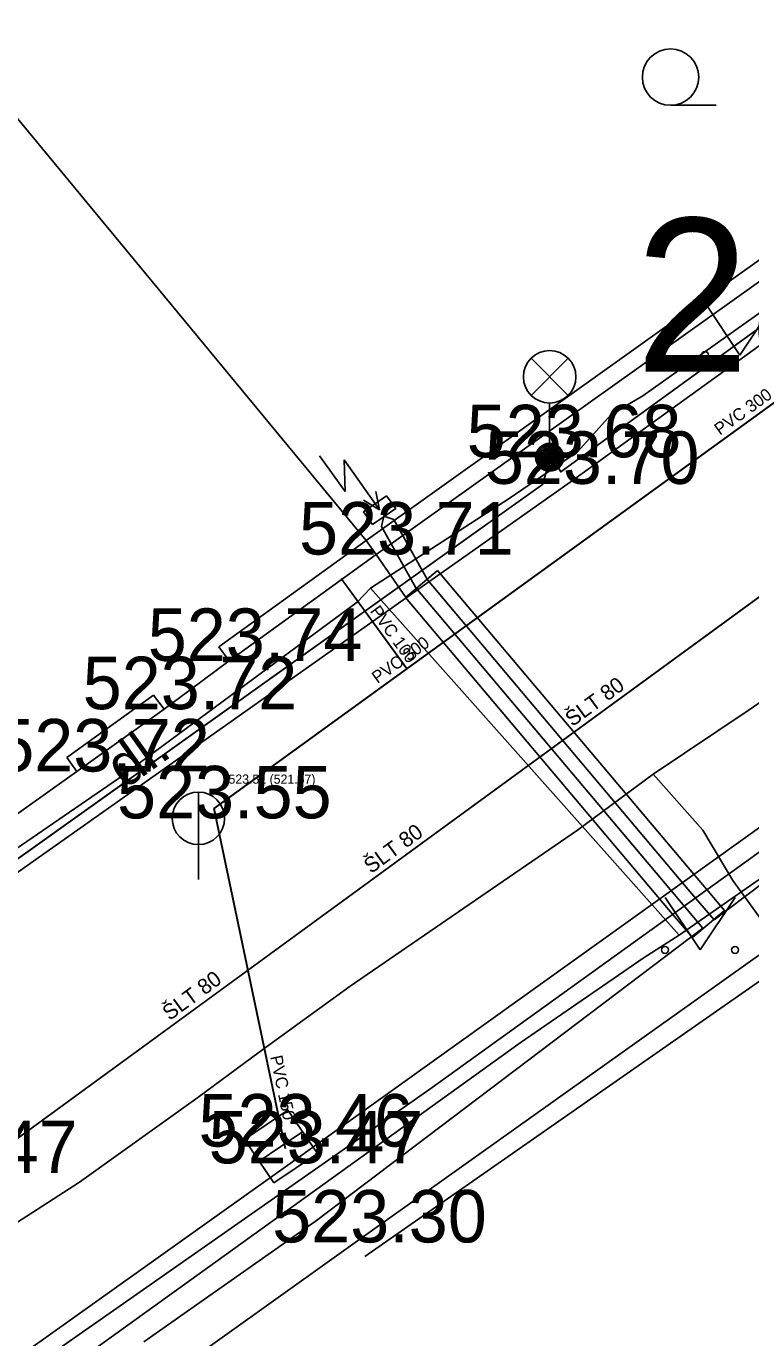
# Model space of a CAD drawing. Extents: x -668867 to -667827, y -1131943 to -1131019.
# Drawn here: x -668589.62 to -668579.27, y -1131470.37 to -1131451.63 of the extents above; entities that cross this region are included whole.
import ezdxf

# ---------------------------------------------------------------- set-up
doc = ezdxf.new("R2010")
doc.units = 0
for name, color, linetype in [('G_Bod_tecka', 7, 'Continuous'), ('G_Bod_vyska', 7, 'Continuous'), ('G_Objekty_technicke', 7, 'Continuous'), ('G_Plochy_zpevnene', 7, 'Continuous'), ('G_Ploty', 7, 'Continuous'), ('G_Ploty_vstupy', 7, 'Continuous'), ('G_Popisy_povrchu', 7, 'Continuous'), ('G_Site-kanalizace', 7, 'Continuous'), ('G_Site-Rozvadece', 7, 'Continuous'), ('G_Z_CHRANICKA-TEPLOVOD_kotovane', 7, 'Continuous'), ('G_Z_ELsilove_podz_kotovane', 7, 'Continuous'), ('G_Z_KANAL_podz_kotovane', 7, 'Continuous'), ('G_Z_PLYNY_podz_geodeticky', 7, 'Continuous'), ('G_Z_SPOJE_podz_geodeticky', 7, 'Continuous'), ('G_Z_SPOJE_podz_kotovane', 7, 'Continuous'), ('G_Z_SPOJE_podz_priblizne', 7, 'Continuous'), ('G_Z_VODA_podz_kotovane', 7, 'Continuous'), ('G_Zelen-Znacky', 7, 'Continuous'), ('Vrstva 1', 7, 'Continuous'), ('Vrstva 12', 7, 'Continuous'), ('Vrstva 17', 7, 'Continuous'), ('Vrstva 2', 7, 'Continuous'), ('Vrstva 27', 7, 'Continuous'), ('Vrstva 3', 7, 'Continuous'), ('Vrstva 4', 7, 'Continuous'), ('Vrstva 8', 7, 'Continuous')]:
    doc.layers.add(name, color=color, linetype=linetype)

msp = doc.modelspace()

# ---------------------------------------------------------------- linework, layer by layer
at = {"layer": 'G_Bod_tecka'}
for p, q in [((-668582.14, -1131457.79), (-668582.14, -1131457.79)), ((-668581.88, -1131458.17), (-668581.88, -1131458.17)), ((-668584.62, -1131459.18), (-668584.62, -1131459.18)), ((-668586.72, -1131460.7), (-668586.72, -1131460.7)), ((-668587.65, -1131461.39), (-668587.65, -1131461.39)), ((-668588.9, -1131462.28), (-668588.9, -1131462.28)), ((-668587.16, -1131462.95), (-668587.16, -1131462.95)), ((-668585.98, -1131467.64), (-668585.98, -1131467.64)), ((-668585.85, -1131467.88), (-668585.85, -1131467.88)), ((-668584.92, -1131469.01), (-668584.92, -1131469.01))]:
    msp.add_line(p, q, dxfattribs=at)
at = {"layer": 'G_Objekty_technicke'}
for p, q in [((-668582.405, -1131456.375), (-668581.875, -1131456.905)), ((-668582.405, -1131456.905), (-668581.875, -1131456.375)), ((-668582.14, -1131457.79), (-668582.14, -1131457.015))]:
    msp.add_line(p, q, dxfattribs=at)
for centre, radius in [((-668582.14, -1131456.64), 0.375), ((-668582.14, -1131457.79), 0.2), ((-668582.14, -1131457.79), 0.18), ((-668582.14, -1131457.79), 0.16), ((-668582.14, -1131457.79), 0.14), ((-668582.14, -1131457.79), 0.12), ((-668582.14, -1131457.79), 0.1), ((-668582.14, -1131457.79), 0.08), ((-668582.14, -1131457.79), 0.06), ((-668582.14, -1131457.79), 0.04), ((-668582.14, -1131457.79), 0.02)]:
    msp.add_circle(centre, radius, dxfattribs=at)
at = {"layer": 'G_Plochy_zpevnene'}
msp.add_line((-668584.62, -1131459.18), (-668584.19, -1131459.8), dxfattribs=at)
for points in [[(-668581.88, -1131458.17), (-668575.42, -1131453.51)], [(-668571.29, -1131457.46), (-668585.85, -1131467.88)], [(-668584.19, -1131459.8), (-668581.88, -1131458.17)], [(-668591.52, -1131464.97), (-668584.19, -1131459.8)], [(-668585.85, -1131467.88), (-668594.56, -1131474.08)]]:
    msp.add_lwpolyline(points, dxfattribs=at)
at = {"layer": 'G_Ploty'}
for p, q in [((-668591.07, -1131451.35), (-668584.76, -1131458.98)), ((-668575.83, -1131452.92), (-668584.62, -1131459.18)), ((-668578.18, -1131454.28), (-668584.76, -1131458.98)), ((-668570.41, -1131458.69), (-668584.92, -1131469.01)), ((-668584.76, -1131458.98), (-668586.87, -1131460.5)), ((-668584.76, -1131458.98), (-668584.62, -1131459.18)), ((-668586.72, -1131460.7), (-668584.62, -1131459.18)), ((-668586.72, -1131460.7), (-668586.87, -1131460.5)), ((-668589.04, -1131462.08), (-668587.8, -1131461.19)), ((-668587.65, -1131461.39), (-668587.8, -1131461.19)), ((-668588.9, -1131462.28), (-668587.65, -1131461.39)), ((-668588.9, -1131462.28), (-668589.04, -1131462.08)), ((-668584.78, -1131469.21), (-668579.03, -1131465.2))]:
    msp.add_line(p, q, dxfattribs=at)
at = {"layer": 'G_Ploty_vstupy'}
for p, q in [((-668587.65, -1131461.39), (-668586.72, -1131460.7)), ((-668591.91, -1131464.42), (-668588.9, -1131462.28)), ((-668584.92, -1131469.01), (-668588.52, -1131471.58))]:
    msp.add_line(p, q, dxfattribs=at)
at = {"layer": 'G_Site-kanalizace'}
for p, q in [((-668587.16, -1131462.575), (-668587.16, -1131463.825)), ((-668586.29, -1131467.851), (-668585.67, -1131467.429))]:
    msp.add_line(p, q, dxfattribs=at)
msp.add_lwpolyline([(-668586.08, -1131468.16), (-668585.46, -1131467.738), (-668585.881, -1131467.118), (-668586.502, -1131467.54)], close=True, dxfattribs=at)
msp.add_circle((-668587.16, -1131462.95), 0.375, dxfattribs=at)
at = {"layer": 'G_Site-Rozvadece'}
for p, q in [((-668585.428, -1131457.769), (-668585.064, -1131458.279)), ((-668585.064, -1131458.279), (-668585.079, -1131457.828)), ((-668585.079, -1131457.828), (-668584.57, -1131458.54)), ((-668584.802, -1131458.405), (-668584.57, -1131458.54)), ((-668584.57, -1131458.54), (-668584.623, -1131458.277))]:
    msp.add_line(p, q, dxfattribs=at)
msp.add_lwpolyline([(-668584.47, -1131458.34), (-668584.8, -1131458.57), (-668584.67, -1131458.75), (-668584.34, -1131458.52)], close=True, dxfattribs=at)
at = {"layer": 'G_Z_CHRANICKA-TEPLOVOD_kotovane'}
msp.add_lwpolyline([(-668583.741, -1131459.407), (-668579.98, -1131463.867), (-668579.641, -1131464.266), (-668580.099, -1131464.654), (-668580.439, -1131464.254), (-668584.2, -1131459.794)], close=True, dxfattribs=at)
at = {"layer": 'G_Z_ELsilove_podz_kotovane'}
for points in [[(-668606.76, -1131475.72), (-668596.23, -1131468.15), (-668582.24, -1131458.18), (-668582.12, -1131457.77), (-668581.98, -1131458), (-668572.21, -1131450.91), (-668559.32, -1131441.76), (-668559.2, -1131441.49), (-668559.08, -1131441.59), (-668548.93, -1131434.3), (-668541.55, -1131428.98), (-668539.88, -1131427.84), (-668539.33, -1131427.29), (-668538.23, -1131426.03), (-668536.78, -1131423.1), (-668537.01, -1131423.01)], [(-668561.93, -1131452), (-668566.99, -1131455.56), (-668571.1, -1131458.53), (-668575.498, -1131461.603), (-668574.904, -1131462.449), (-668575.303, -1131462.768), (-668575.44, -1131462.75), (-668575.427, -1131462.612), (-668575.176, -1131462.411), (-668575.664, -1131461.713), (-668578.55, -1131463.54), (-668579.09, -1131463.87), (-668579.79, -1131464.399), (-668580.134, -1131463.995), (-668583.887, -1131459.543), (-668584.367, -1131458.681), (-668584.51, -1131458.63), (-668584.541, -1131458.779), (-668584.053, -1131459.657), (-668580.286, -1131464.125), (-668579.95, -1131464.52), (-668585.49, -1131468.71), (-668587.94, -1131470.43)]]:
    msp.add_lwpolyline(points, dxfattribs=at)
at = {"layer": 'G_Z_KANAL_podz_kotovane'}
for p, q in [((-668585.12, -1131459.52), (-668584.18, -1131460.81)), ((-668586.94, -1131462.81), (-668585.92, -1131467.67))]:
    msp.add_line(p, q, dxfattribs=at)
msp.add_lwpolyline([(-668586.94, -1131462.81), (-668563.8, -1131446.04), (-668560.22, -1131443.45)], dxfattribs=at)
at = {"layer": 'G_Z_PLYNY_podz_geodeticky'}
for points in [[(-668594.8, -1131472.37), (-668591.56, -1131469.99), (-668589.76, -1131468.73), (-668588.86, -1131468.15), (-668587.17, -1131466.94), (-668586.29, -1131466.29), (-668584.99, -1131465.35), (-668581.74, -1131463.12), (-668580.66, -1131462.32), (-668579.3, -1131461.41), (-668575.82, -1131459.01), (-668575, -1131458.43)], [(-668580.66, -1131462.32), (-668579.95, -1131463.12), (-668579.52, -1131463.84), (-668579.04, -1131464.5), (-668578.68, -1131464.96)]]:
    msp.add_lwpolyline(points, dxfattribs=at)
at = {"layer": 'G_Z_SPOJE_podz_geodeticky'}
for points in [[(-668630.08, -1131499.28), (-668624.53, -1131495.85), (-668617.01, -1131490.03), (-668604.39, -1131481.12), (-668597.72, -1131476.52), (-668583.85, -1131466.82), (-668575.85, -1131461.06), (-668561.49, -1131450.61), (-668553.3, -1131445.12), (-668533.18, -1131430.36), (-668529.93, -1131427.14), (-668529.54, -1131425.97), (-668529.81, -1131424.67), (-668530.52, -1131423.47)], [(-668570.32, -1131449.5), (-668571.76, -1131450.54), (-668576.08, -1131453.56), (-668580.81, -1131456.91), (-668581.26, -1131457.18), (-668581.74, -1131457.71), (-668582.72, -1131458.38), (-668584.7, -1131459.66)], [(-668584.7, -1131459.66), (-668584.89, -1131459.86), (-668588.3, -1131462.38), (-668592.24, -1131465.08), (-668592.45, -1131465.19)], [(-668584.7, -1131459.66), (-668580.29, -1131464.62)], [(-668580.29, -1131464.62), (-668579.11, -1131463.8)], [(-668580.29, -1131464.62), (-668580.79, -1131464.94), (-668582.56, -1131466.16), (-668589.46, -1131471.12)]]:
    msp.add_lwpolyline(points, dxfattribs=at)
at = {"layer": 'G_Z_SPOJE_podz_kotovane'}
for points in [[(-668570.32, -1131449.5), (-668571.76, -1131450.54), (-668576.08, -1131453.56), (-668580.81, -1131456.91), (-668581.26, -1131457.18), (-668581.74, -1131457.71), (-668582.72, -1131458.38), (-668584.7, -1131459.66)], [(-668584.7, -1131459.66), (-668584.89, -1131459.86), (-668588.3, -1131462.38), (-668592.24, -1131465.08), (-668592.45, -1131465.19)], [(-668584.7, -1131459.66), (-668580.29, -1131464.62)], [(-668580.29, -1131464.62), (-668579.11, -1131463.8)], [(-668580.29, -1131464.62), (-668580.79, -1131464.94), (-668582.56, -1131466.16), (-668589.46, -1131471.12)]]:
    msp.add_lwpolyline(points, dxfattribs=at)
at = {"layer": 'G_Z_SPOJE_podz_priblizne'}
for points in [[(-668630.08, -1131499.28), (-668624.53, -1131495.85), (-668617.01, -1131490.03), (-668604.39, -1131481.12), (-668597.72, -1131476.52), (-668583.85, -1131466.82), (-668575.85, -1131461.06), (-668561.49, -1131450.61), (-668553.3, -1131445.12), (-668533.18, -1131430.36), (-668529.93, -1131427.14), (-668529.54, -1131425.97), (-668529.81, -1131424.67), (-668530.52, -1131423.47)], [(-668570.32, -1131449.5), (-668571.76, -1131450.54), (-668576.08, -1131453.56), (-668580.81, -1131456.91), (-668581.26, -1131457.18), (-668581.74, -1131457.71), (-668582.72, -1131458.38), (-668584.7, -1131459.66)], [(-668584.7, -1131459.66), (-668584.89, -1131459.86), (-668588.3, -1131462.38), (-668592.24, -1131465.08), (-668592.45, -1131465.19)], [(-668584.7, -1131459.66), (-668580.29, -1131464.62)], [(-668580.29, -1131464.62), (-668579.11, -1131463.8)], [(-668580.29, -1131464.62), (-668580.79, -1131464.94), (-668582.56, -1131466.16), (-668589.46, -1131471.12)]]:
    msp.add_lwpolyline(points, dxfattribs=at)
at = {"layer": 'G_Z_VODA_podz_kotovane'}
msp.add_lwpolyline([(-668559.06, -1131445.68), (-668574.11, -1131456.23), (-668577.03, -1131458.24), (-668577.08, -1131458.28), (-668590.65, -1131468.18), (-668601, -1131474.8), (-668610.7, -1131482.06), (-668610.75, -1131482.09), (-668617.27, -1131486.68), (-668627.28, -1131493.39), (-668634.91, -1131499.35), (-668635.56, -1131499.77), (-668635.57, -1131499.77), (-668638, -1131501.36), (-668650.61, -1131511.17), (-668655.02, -1131514.63), (-668655.13, -1131514.7), (-668661.121, -1131518.339)], dxfattribs=at)
at = {"layer": 'G_Zelen-Znacky'}
for p, q in [((-668580.412, -1131452.76), (-668579.762, -1131452.757)), ((-668579.92, -1131455.58), (-668579.42, -1131456.33)), ((-668579.42, -1131456.33), (-668578.92, -1131455.58)), ((-668580.49, -1131464.08), (-668579.99, -1131464.83)), ((-668579.99, -1131464.83), (-668579.49, -1131464.08))]:
    msp.add_line(p, q, dxfattribs=at)
for centre, radius in [((-668580.412, -1131452.357), 0.403), ((-668579.92, -1131456.33), 0.05), ((-668580.49, -1131464.83), 0.05), ((-668579.49, -1131464.83), 0.05)]:
    msp.add_circle(centre, radius, dxfattribs=at)
at = {"layer": 'Vrstva 1'}
msp.add_line((-668582.12, -1131457.77), (-668582.12, -1131457.77), dxfattribs=at)
at = {"layer": 'Vrstva 12'}
for p, q in [((-668585.118, -1131459.523), (-668584.183, -1131460.813)), ((-668586.936, -1131462.808), (-668585.915, -1131467.666))]:
    msp.add_line(p, q, dxfattribs=at)
msp.add_lwpolyline([(-668586.936, -1131462.808), (-668563.796, -1131446.042), (-668560.215, -1131443.447)], dxfattribs=at)
at = {"layer": 'Vrstva 17'}
for p, q in [((-668581.98, -1131458), (-668572.21, -1131450.91)), ((-668582.24, -1131458.18), (-668582.12, -1131457.77)), ((-668582.12, -1131457.77), (-668581.98, -1131458)), ((-668596.23, -1131468.15), (-668582.24, -1131458.18))]:
    msp.add_line(p, q, dxfattribs=at)
at = {"layer": 'Vrstva 27'}
msp.add_lwpolyline([(-668559.059, -1131445.682), (-668574.109, -1131456.225), (-668577.025, -1131458.241), (-668577.075, -1131458.277), (-668590.645, -1131468.176), (-668601, -1131474.798), (-668610.7, -1131482.06), (-668610.75, -1131482.09), (-668617.268, -1131486.684), (-668627.279, -1131493.392), (-668634.906, -1131499.353), (-668635.564, -1131499.768), (-668635.565, -1131499.769), (-668638.004, -1131501.364), (-668650.614, -1131511.168), (-668655.025, -1131514.63), (-668655.134, -1131514.697), (-668661.121, -1131518.339)], dxfattribs=at)
at = {"layer": 'Vrstva 8'}
msp.add_line((-668586.936, -1131462.808), (-668586.936, -1131462.808), dxfattribs=at)

# ---------------------------------------------------------------- texts
at = {"layer": 'G_Bod_vyska'}
for s, p in [('523.68', (-668583.325, -1131457.79)), ('523.70', (-668583.066, -1131458.17)), ('523.71', (-668585.722, -1131459.18)), ('523.74', (-668587.884, -1131460.7)), ('523.72', (-668588.814, -1131461.39)), ('523.72', (-668590.064, -1131462.28)), ('523.55', (-668588.324, -1131462.95)), ('523.46', (-668587.158, -1131467.64)), ('523.47', (-668591.954, -1131468.02)), ('523.47', (-668587.014, -1131467.88)), ('523.30', (-668586.106, -1131469.01))]:
    msp.add_text(s, height=0.75, dxfattribs=at).set_placement(p)
at = {"layer": 'G_Popisy_povrchu'}
msp.add_text('dl.', height=0.6, rotation=35.4386, dxfattribs=at).set_placement((-668588.207, -1131462.539))
at = {"layer": 'Vrstva 2'}
msp.add_text('523.51 (521.57)', height=0.13163, dxfattribs=at).set_placement((-668586.73, -1131462.455))
at = {"layer": 'Vrstva 3'}
for s, rotation, p in [('PVC 300', 35.8836, (-668579.706, -1131457.483)), ('PVC 100', 305.9724, (-668584.715, -1131459.989)), ('PVC 300', 35.9035, (-668584.601, -1131461.03)), ('PVC 150', 281.8501, (-668586.136, -1131466.355))]:
    msp.add_text(s, height=0.1755, rotation=rotation, dxfattribs=at).set_placement(p)
at = {"layer": 'Vrstva 4'}
msp.add_text('2810', height=2.1939, dxfattribs=at).set_placement((-668580.917, -1131456.569))
for rotation, p in [(36.136, (-668581.815, -1131461.648)), (36.136, (-668584.694, -1131463.748)), (36.1223, (-668587.573, -1131465.848))]:
    msp.add_text('ŠLT 80', height=0.2194, rotation=rotation, dxfattribs=at).set_placement(p)

doc.saveas('drawing.dxf')
